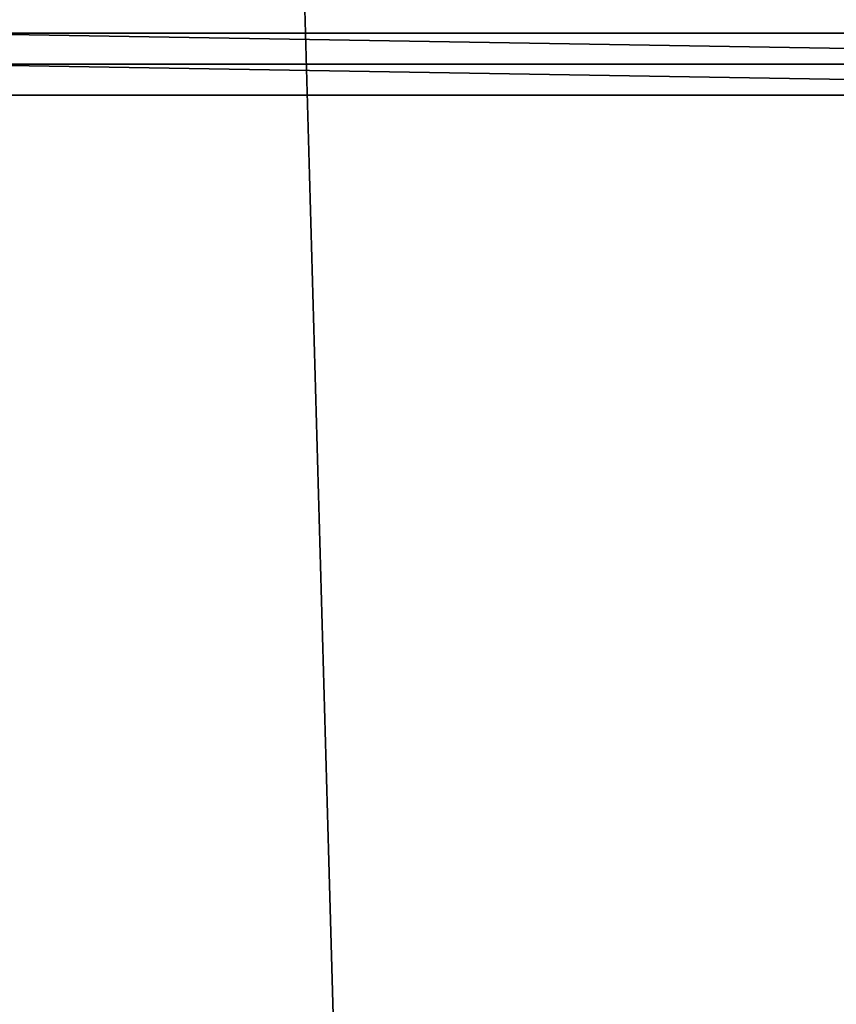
# Model space of a CAD drawing. Header units: millimetres. Extents: x -185 to 185, y -678 to 20.
# Tile 422 of 482: x 2.893 to 3.726, y -42.701 to -41.697. Entities that reach past the tile are written whole.
import ezdxf

# ---------------------------------------------------------------- set-up
doc = ezdxf.new("R2010")
doc.units = ezdxf.units.MM
doc.header["$LTSCALE"] = 65.185185
for name, color, linetype in [('252', 7, 'CONTINUOUS'), ('371', 7, 'CONTINUOUS'), ('389', 7, 'CONTINUOUS'), ('390', 7, 'CONTINUOUS'), ('452', 7, 'CONTINUOUS')]:
    doc.layers.add(name, color=color, linetype=linetype)

msp = doc.modelspace()

# ---------------------------------------------------------------- linework, layer by layer
at = {"layer": '252', "linetype": 'CONTINUOUS'}
for points in [[(2, -74.7, 19.85), (4.1213, -74.7, 18.9713), (2, 0, 19.85), (2, -74.7, 19.85)], [(2, 0, 19.85), (4.1213, -74.7, 18.9713), (4.0577, -6.3555, 19.0331), (2, 0, 19.85)]]:
    msp.add_3dface(points, dxfattribs=at)
at = {"layer": '371', "linetype": 'CONTINUOUS'}
for points in [[(2.8001, -41.7104, -13.3424), (4.7, -41.7421, -13.3356), (2.8, -41.7421, -13.3356), (2.8001, -41.7104, -13.3424)], [(4.7001, -41.7104, -13.3424), (4.7, -41.7421, -13.3356), (2.8001, -41.7104, -13.3424), (4.7001, -41.7104, -13.3424)], [(4.7, -41.7421, -13.3356), (4.7, -41.7738, -13.3287), (2.8, -41.7421, -13.3356), (4.7, -41.7421, -13.3356)], [(2.8, -41.7421, -13.3356), (4.7, -41.7738, -13.3287), (2.8, -41.7738, -13.3287), (2.8, -41.7421, -13.3356)], [(4.7, -41.7738, -13.3287), (4.7, -74.2112, -6.3204), (2.8, -41.7738, -13.3287), (4.7, -41.7738, -13.3287)], [(2.8, -41.7738, -13.3287), (4.7, -74.2112, -6.3204), (2.8, -71.3286, -6.9432), (2.8, -41.7738, -13.3287)]]:
    msp.add_3dface(points, dxfattribs=at)
at = {"layer": '389', "linetype": 'CONTINUOUS'}
msp.add_3dface([(2.8001, -41.7104, -13.3424), (2.5879, -41.6924, -13.2563), (3.1549, -38.4455, -13.9457), (2.8001, -41.7104, -13.3424)], dxfattribs=at)
at = {"layer": '390', "linetype": 'CONTINUOUS'}
for points in [[(4.7001, -41.7104, -13.3424), (2.8001, -41.7104, -13.3424), (3.1549, -38.4455, -13.9457), (4.7001, -41.7104, -13.3424)], [(4.7001, -41.7104, -13.3424), (3.1549, -38.4455, -13.9457), (5.0091, -38.8604, -13.9443), (4.7001, -41.7104, -13.3424)]]:
    msp.add_3dface(points, dxfattribs=at)
at = {"layer": '452', "linetype": 'CONTINUOUS'}
for points in [[(2.3536, -41.7104, -6.2964), (3.8636, -35.3533, -6.65), (2.8447, -38.4596, -6.65), (2.3536, -41.7104, -6.2964)], [(3.8636, -35.3533, -6.65), (2.3536, -41.7104, -6.2964), (3.7, -35.4145, -6.3197), (3.8636, -35.3533, -6.65)], [(2.3536, -41.7104, -6.2964), (2, -41.7104, -6.15), (3.7, -35.4145, -6.3197), (2.3536, -41.7104, -6.2964)], [(2, -41.7104, -6.15), (2.306, -38.5963, -6.15), (3.7, -35.4145, -6.3197), (2, -41.7104, -6.15)]]:
    msp.add_3dface(points, dxfattribs=at)

doc.saveas('drawing.dxf')
